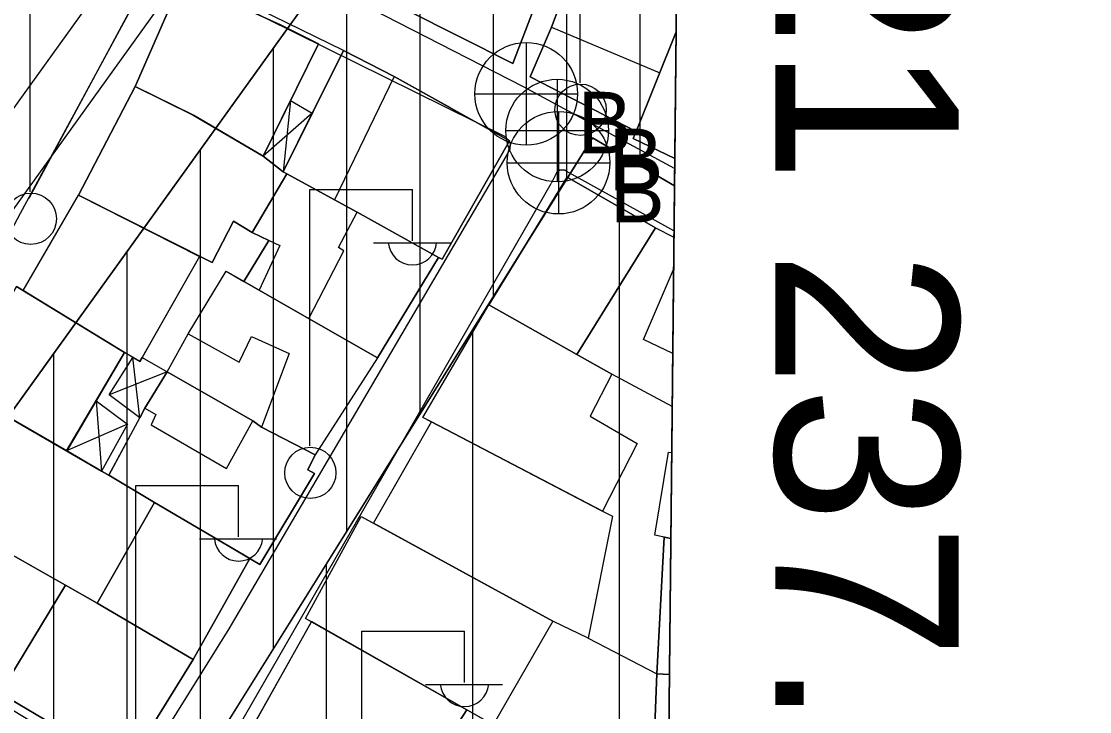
# Model space of a CAD drawing. Extents: x 417997 to 421451, y 4451742 to 4455216.
# Drawn here: x 421193.5 to 421266.4, y 4452246.7 to 4452293.8 of the extents above; entities that cross this region are included whole.
import ezdxf

# ---------------------------------------------------------------- set-up
doc = ezdxf.new("R2010")
doc.units = 0
for name, color, linetype in [('ADA', 7, 'Continuous'), ('ADAKENARI', 7, 'Continuous'), ('B_Mesken', 7, 'Continuous'), ('B_Sundurma', 7, 'Continuous'), ('B_Teras', 7, 'Continuous'), ('KALDIRIM', 7, 'Continuous'), ('P_Grid', 7, 'Continuous'), ('PAFTALAMA', 7, 'Continuous'), ('PL_KON_MEV_350', 7, 'Continuous'), ('PL_KON_MEV_450', 7, 'Continuous'), ('S_Elektrik_Diregi', 7, 'Continuous'), ('S_Rogar_Kapagi_Buski', 7, 'Continuous'), ('Sinir_Duvar_tek_tarafa_ait', 7, 'Continuous'), ('TR_ORTAYOGUNKONUT', 7, 'Continuous'), ('Y_Lejant', 7, 'Continuous'), ('Yol_Sose', 7, 'Continuous')]:
    doc.layers.add(name, color=color, linetype=linetype)

msp = doc.modelspace()

# ---------------------------------------------------------------- linework, layer by layer
at = {"layer": 'ADA'}
for p, q in [((421193.763, 4452223.757), (421232.503, 4452285.818)), ((421193.763, 4452223.757), (421232.503, 4452285.818)), ((421232.503, 4452285.818), (421238.088, 4452282.554)), ((421232.503, 4452285.818), (421238.088, 4452282.554))]:
    msp.add_line(p, q, dxfattribs=at)
at = {"layer": 'ADAKENARI'}
for p, q in [((421193.76, 4452268.337), (421238.59, 4452330.729)), ((421193.76, 4452268.337), (421238.59, 4452330.729)), ((421166.248, 4452230.045), (421193.76, 4452268.337)), ((421166.248, 4452230.045), (421193.76, 4452268.337))]:
    msp.add_line(p, q, dxfattribs=at)
at = {"layer": 'B_Mesken'}
for points in [[(421238.307, 4452303.499), (421234.137, 4452305.186), (421229.697, 4452293.37), (421228.238, 4452289.976), (421235.477, 4452286.264), (421238.198, 4452293.051)], [(421238.198, 4452293.051), (421235.477, 4452286.264), (421228.238, 4452289.976), (421229.697, 4452293.37), (421231.556, 4452298.319), (421234.137, 4452305.186), (421238.307, 4452303.499)], [(421238.198, 4452293.051), (421235.279, 4452285.77), (421238.108, 4452284.404)], [(421238.108, 4452284.404), (421235.279, 4452285.77), (421235.477, 4452286.264), (421238.198, 4452293.051)], [(421237.932, 4452267.485), (421233.821, 4452269.683), (421231.421, 4452271.035), (421236.794, 4452279.689), (421238.052, 4452279.034)], [(421237.932, 4452267.485), (421233.821, 4452269.683), (421231.421, 4452271.035), (421236.794, 4452279.689), (421238.052, 4452279.034)], [(421237.838, 4452258.485), (421236.741, 4452258.693), (421237.691, 4452264.373), (421237.899, 4452264.345)], [(421237.838, 4452258.486), (421237.376, 4452258.573), (421236.741, 4452258.693), (421237.691, 4452264.373), (421237.899, 4452264.345)], [(421237.838, 4452258.485), (421237.376, 4452258.573), (421236.887, 4452249.243), (421237.741, 4452249.199)], [(421237.741, 4452249.199), (421236.887, 4452249.243), (421237.376, 4452258.573), (421237.838, 4452258.486)], [(421237.741, 4452249.199), (421236.887, 4452249.243), (421236.634, 4452242.755), (421237.671, 4452242.503)], [(421237.671, 4452242.503), (421236.634, 4452242.755), (421236.887, 4452249.243), (421237.741, 4452249.199)]]:
    msp.add_lwpolyline(points, dxfattribs=at)
for points in [[(421227.109, 4452300.207), (421230.132, 4452298.93), (421227.064, 4452290.889), (421216.163, 4452296.396), (421219.206, 4452303.547)], [(421216.163, 4452296.396), (421227.064, 4452290.889), (421230.132, 4452298.93), (421219.206, 4452303.546)], [(421205.27, 4452287.363), (421210.03, 4452284.563), (421213.8, 4452292.243), (421211.21, 4452293.523), (421208.81, 4452294.633), (421208.68, 4452294.323), (421204.45, 4452296.513), (421201.3, 4452289.313)], [(421205.271, 4452287.363), (421201.301, 4452289.313), (421204.45, 4452296.513), (421208.681, 4452294.323), (421208.811, 4452294.633), (421211.211, 4452293.523), (421213.801, 4452292.243), (421210.031, 4452284.563)], [(421221.99, 4452277.653), (421222.24, 4452277.533), (421226.841, 4452285.623), (421218.97, 4452290.013), (421215.52, 4452291.783), (421211.39, 4452283.503), (421211.64, 4452283.373), (421214.9, 4452281.593), (421216.44, 4452280.743)], [(421221.991, 4452277.653), (421216.441, 4452280.743), (421214.901, 4452281.593), (421211.641, 4452283.373), (421211.391, 4452283.503), (421213.381, 4452287.493), (421215.521, 4452291.783), (421218.971, 4452290.013), (421226.841, 4452285.623), (421222.241, 4452277.533)], [(421201.3, 4452289.313), (421197.44, 4452281.903), (421206.55, 4452277.303), (421208.01, 4452280.123), (421209.29, 4452279.363), (421211.64, 4452283.373), (421211.39, 4452283.503), (421210.03, 4452284.563), (421205.27, 4452287.363)], [(421201.301, 4452289.313), (421205.271, 4452287.363), (421210.031, 4452284.563), (421211.391, 4452283.503), (421211.641, 4452283.373), (421209.291, 4452279.363), (421208.011, 4452280.123), (421206.551, 4452277.303), (421197.441, 4452281.903)], [(421217.83, 4452270.803), (421221.99, 4452277.653), (421216.44, 4452280.743), (421214.9, 4452281.593), (421211.64, 4452283.373), (421209.29, 4452279.363), (421210.42, 4452278.823), (421208.72, 4452276.013)], [(421221.991, 4452277.653), (421217.831, 4452270.803), (421208.721, 4452276.014), (421210.421, 4452278.823), (421209.291, 4452279.363), (421211.641, 4452283.373), (421214.901, 4452281.593), (421216.441, 4452280.743)], [(421231.421, 4452271.035), (421236.794, 4452279.689), (421230.767, 4452283.128), (421225.418, 4452274.417)], [(421231.421, 4452271.035), (421225.418, 4452274.417), (421230.767, 4452283.128), (421236.794, 4452279.689)], [(421193.67, 4452275.393), (421197.44, 4452281.903), (421205.69, 4452277.733), (421201.63, 4452270.553), (421200.57, 4452271.163)], [(421201.782, 4452270.823), (421201.631, 4452270.553), (421200.571, 4452271.163), (421193.67, 4452275.393), (421197.441, 4452281.903), (421205.691, 4452277.733)], [(421203.49, 4452269.853), (421204.92, 4452272.453), (421207.5, 4452276.713), (421217.83, 4452270.803), (421213.57, 4452264.193), (421209.93, 4452266.083), (421209.33, 4452266.503)], [(421208.721, 4452276.014), (421217.831, 4452270.803), (421213.571, 4452264.193), (421209.931, 4452266.083), (421209.331, 4452266.503), (421203.491, 4452269.853), (421204.921, 4452272.453), (421207.501, 4452276.713)], [(421196.63, 4452264.453), (421200.57, 4452271.163), (421193.2, 4452275.673), (421189.29, 4452268.683)], [(421196.631, 4452264.453), (421189.29, 4452268.683), (421193.2, 4452275.673), (421200.571, 4452271.163)], [(421225.418, 4452274.417), (421233.821, 4452269.683), (421232.339, 4452266.82), (421235.546, 4452264.957), (421233.185, 4452260.343), (421220.92, 4452266.743)], [(421231.421, 4452271.035), (421233.821, 4452269.683), (421232.339, 4452266.82), (421235.547, 4452264.957), (421233.185, 4452260.344), (421228.602, 4452262.735), (421221.52, 4452266.432), (421220.921, 4452266.743), (421225.418, 4452274.417)], [(421201.96, 4452267.373), (421199.5, 4452262.793), (421209.8, 4452256.703), (421213.53, 4452262.903), (421213.07, 4452263.163), (421213.57, 4452264.193), (421209.93, 4452266.083), (421209.33, 4452266.503), (421203.49, 4452269.853)], [(421213.571, 4452264.193), (421213.071, 4452263.163), (421213.531, 4452262.903), (421209.801, 4452256.703), (421202.631, 4452260.943), (421199.501, 4452262.793), (421201.611, 4452266.723), (421201.961, 4452267.373), (421203.491, 4452269.853), (421209.331, 4452266.503), (421209.931, 4452266.083)], [(421189.29, 4452268.683), (421199.5, 4452262.793), (421202.63, 4452260.943), (421198.72, 4452254.073), (421185.19, 4452261.733)], [(421199, 4452263.082), (421199.501, 4452262.793), (421202.631, 4452260.943), (421198.721, 4452254.073), (421185.19, 4452261.733), (421189.29, 4452268.683)], [(421217.549, 4452259.521), (421221.52, 4452266.433), (421232.991, 4452260.443), (421233.871, 4452259.993), (421232.201, 4452251.683), (421229.801, 4452252.833)], [(421228.602, 4452262.735), (421232.991, 4452260.443), (421233.185, 4452260.344), (421233.871, 4452259.993), (421232.201, 4452251.683), (421229.801, 4452252.833), (421217.549, 4452259.521), (421221.52, 4452266.432)], [(421185.19, 4452261.733), (421196.55, 4452255.293), (421192.06, 4452247.913), (421180.69, 4452254.393)], [(421185.19, 4452261.733), (421196.551, 4452255.293), (421192.061, 4452247.913), (421180.69, 4452254.393)], [(421205.25, 4452250.223), (421209.12, 4452257.103), (421202.63, 4452260.943), (421198.72, 4452254.073)], [(421205.251, 4452250.223), (421198.721, 4452254.073), (421202.631, 4452260.943), (421209.121, 4452257.103)], [(421216.72, 4452259.973), (421229.801, 4452252.833), (421225.731, 4452245.763), (421212.93, 4452253.023)], [(421225.731, 4452245.763), (421224.761, 4452246.313), (421223.92, 4452246.792), (421213.328, 4452252.798), (421212.931, 4452253.023), (421216.721, 4452259.973), (421217.549, 4452259.521), (421229.801, 4452252.833)], [(421192.06, 4452247.913), (421200.69, 4452242.833), (421205.25, 4452250.223), (421198.72, 4452254.073), (421196.55, 4452255.293)], [(421192.061, 4452247.913), (421196.551, 4452255.293), (421198.721, 4452254.073), (421205.251, 4452250.223), (421200.691, 4452242.833)], [(421213.33, 4452252.803), (421209.38, 4452245.74), (421219.583, 4452240.07), (421223.921, 4452246.793)], [(421223.92, 4452246.792), (421219.583, 4452240.07), (421209.38, 4452245.74), (421213.328, 4452252.798)]]:
    msp.add_lwpolyline(points, close=True, dxfattribs=at)
at = {"layer": 'B_Sundurma'}
for p, q in [((421211.9, 4452288.363), (421211.39, 4452283.503)), ((421213.38, 4452287.493), (421210.03, 4452284.563)), ((421201.61, 4452266.723), (421201.15, 4452270.823)), ((421203.49, 4452269.853), (421199.52, 4452268.273)), ((421198.64, 4452267.873), (421199, 4452263.083)), ((421200.79, 4452266.283), (421196.63, 4452264.453))]:
    msp.add_line(p, q, dxfattribs=at)
for points in [[(421211.9, 4452288.363), (421213.38, 4452287.493), (421211.39, 4452283.503), (421210.03, 4452284.563)], [(421213.381, 4452287.493), (421211.391, 4452283.503), (421210.031, 4452284.563), (421211.901, 4452288.363)], [(421201.63, 4452270.553), (421201.78, 4452270.823), (421203.49, 4452269.853), (421201.96, 4452267.373), (421201.61, 4452266.723), (421199.52, 4452268.273), (421201.15, 4452270.823)], [(421201.631, 4452270.553), (421201.782, 4452270.823), (421203.491, 4452269.853), (421201.961, 4452267.373), (421201.611, 4452266.723), (421199.52, 4452268.273), (421201.151, 4452270.823)], [(421198.64, 4452267.873), (421200.79, 4452266.283), (421199, 4452263.083), (421196.63, 4452264.453)], [(421199, 4452263.082), (421196.631, 4452264.453), (421198.64, 4452267.873), (421200.791, 4452266.283)]]:
    msp.add_lwpolyline(points, close=True, dxfattribs=at)
at = {"layer": 'B_Teras'}
for points in [[(421238.307, 4452303.499), (421234.137, 4452305.186), (421229.697, 4452293.37), (421237.081, 4452290.264), (421238.198, 4452293.051)], [(421237.969, 4452271.096), (421235.968, 4452272.056), (421238.029, 4452276.835)]]:
    msp.add_lwpolyline(points, dxfattribs=at)
for points in [[(421211.64, 4452283.373), (421211.39, 4452283.503), (421215.52, 4452291.783), (421218.97, 4452290.013), (421214.9, 4452281.593)], [(421209.75, 4452275.423), (421213.15, 4452273.483), (421215.53, 4452278.103), (421215.18, 4452278.343), (421216.44, 4452280.743), (421211.64, 4452283.373), (421209.29, 4452279.363), (421211.17, 4452278.463)], [(421203.49, 4452269.853), (421204.92, 4452272.453), (421208.4, 4452270.513), (421209.24, 4452272.253), (421211.81, 4452271.103), (421209.93, 4452266.083), (421209.33, 4452266.503)], [(421201.96, 4452267.373), (421202.72, 4452266.943), (421202.39, 4452266.223), (421207.53, 4452263.253), (421209.33, 4452266.503), (421203.49, 4452269.853)]]:
    msp.add_lwpolyline(points, close=True, dxfattribs=at)
at = {"layer": 'KALDIRIM'}
for p, q in [((421224.939, 4452332.295), (421179.716, 4452269.357)), ((421224.939, 4452332.295), (421179.716, 4452269.357)), ((421227.945, 4452329.624), (421187.263, 4452273.005)), ((421227.945, 4452329.624), (421187.263, 4452273.005))]:
    msp.add_line(p, q, dxfattribs=at)
at = {"layer": 'PAFTALAMA'}
msp.add_line((421237.47, 4452223.295), (421266.408, 4454999.403), dxfattribs=at)
msp.add_line((421237.47, 4452223.295), (421266.408, 4454999.403), dxfattribs=at)
at = {"layer": 'PL_KON_MEV_350'}
msp.add_line((421237.512, 4452227.354), (421238.088, 4452282.554), dxfattribs=at)
msp.add_lwpolyline([(421238.088, 4452282.554), (421232.503, 4452285.818), (421193.763, 4452223.757)], dxfattribs=at)
at = {"layer": 'PL_KON_MEV_450'}
msp.add_line((421238.088, 4452282.554), (421238.59, 4452330.729), dxfattribs=at)
msp.add_line((421238.088, 4452282.554), (421238.59, 4452330.729), dxfattribs=at)
for points in [[(421238.59, 4452330.729), (421193.76, 4452268.337), (421166.248, 4452230.045), (421161.97, 4452224.092)], [(421238.59, 4452330.729), (421193.76, 4452268.337), (421166.248, 4452230.045), (421161.97, 4452224.092)], [(421194.343, 4452224.685), (421204.343, 4452240.705), (421214.343, 4452256.725), (421224.343, 4452272.745), (421232.503, 4452285.818), (421234.343, 4452284.743), (421238.088, 4452282.554)], [(421194.343, 4452224.685), (421204.343, 4452240.705), (421214.343, 4452256.725), (421224.343, 4452272.745), (421232.503, 4452285.818), (421234.343, 4452284.743), (421238.088, 4452282.554)]]:
    msp.add_lwpolyline(points, dxfattribs=at)
at = {"layer": 'S_Elektrik_Diregi'}
for p, q in [((421231.649, 4452289.572), (421231.649, 4452307.072)), ((421194.145, 4452282.134), (421194.145, 4452299.634)), ((421213.215, 4452264.793), (421213.215, 4452282.293)), ((421213.215, 4452282.293), (421220.215, 4452282.293)), ((421220.215, 4452278.793), (421220.215, 4452282.293)), ((421217.555, 4452278.653), (421222.805, 4452278.653)), ((421201.355, 4452244.583), (421201.355, 4452262.083)), ((421201.355, 4452262.083), (421208.355, 4452262.083)), ((421208.355, 4452258.583), (421208.355, 4452262.083)), ((421205.695, 4452258.443), (421210.945, 4452258.443)), ((421216.766, 4452234.653), (421216.765, 4452252.153)), ((421216.765, 4452252.153), (421223.766, 4452252.153)), ((421223.766, 4452248.653), (421223.766, 4452252.153)), ((421221.106, 4452248.513), (421226.356, 4452248.513))]:
    msp.add_line(p, q, dxfattribs=at)
for centre in [(421231.685, 4452287.736), (421194.181, 4452280.298), (421213.251, 4452262.958)]:
    msp.add_circle(centre, 1.75, dxfattribs=at)
for centre in [(421220.216, 4452278.806), (421208.356, 4452258.596), (421223.766, 4452248.666)]:
    msp.add_arc(centre, 1.658, 184.83843, 355.14641, dxfattribs=at)
at = {"layer": 'S_Rogar_Kapagi_Buski'}
for p, q in [((421227.978, 4452292.324), (421227.978, 4452285.324)), ((421230.085, 4452289.813), (421230.085, 4452282.813)), ((421224.478, 4452288.824), (421231.478, 4452288.824)), ((421230.184, 4452287.624), (421230.184, 4452280.624)), ((421226.585, 4452286.313), (421233.585, 4452286.313)), ((421226.684, 4452284.124), (421233.684, 4452284.124))]:
    msp.add_line(p, q, dxfattribs=at)
for centre in [(421227.978, 4452288.824), (421230.085, 4452286.313), (421230.184, 4452284.124)]:
    msp.add_circle(centre, 3.5, dxfattribs=at)
at = {"layer": 'Sinir_Duvar_tek_tarafa_ait'}
msp.add_lwpolyline([(421232.201, 4452251.683), (421236.887, 4452249.243)], dxfattribs=at)
at = {"layer": 'TR_ORTAYOGUNKONUT'}
for p, q in [((421235.748, 4452283.921), (421235.748, 4452326.774)), ((421235.748, 4452283.921), (421235.748, 4452326.774)), ((421230.748, 4452283.007), (421230.748, 4452319.815)), ((421230.748, 4452283.007), (421230.748, 4452319.815)), ((421225.748, 4452274.997), (421225.748, 4452312.856)), ((421225.748, 4452274.997), (421225.748, 4452312.856)), ((421220.748, 4452266.987), (421220.748, 4452305.898)), ((421220.748, 4452266.987), (421220.748, 4452305.898)), ((421215.748, 4452258.977), (421215.748, 4452298.939)), ((421215.748, 4452258.977), (421215.748, 4452298.939)), ((421210.748, 4452250.967), (421210.748, 4452291.98)), ((421210.748, 4452250.967), (421210.748, 4452291.98)), ((421205.748, 4452242.957), (421205.748, 4452285.021)), ((421205.748, 4452242.957), (421205.748, 4452285.021)), ((421234.343, 4452227.779), (421234.343, 4452284.743)), ((421234.343, 4452227.779), (421234.343, 4452284.743)), ((421200.748, 4452234.947), (421200.748, 4452278.063)), ((421200.748, 4452234.947), (421200.748, 4452278.063)), ((421224.343, 4452229.118), (421224.343, 4452272.745)), ((421224.343, 4452229.118), (421224.343, 4452272.745)), ((421195.748, 4452226.937), (421195.748, 4452271.104)), ((421195.748, 4452226.937), (421195.748, 4452271.104)), ((421214.343, 4452226.133), (421214.343, 4452256.725)), ((421214.343, 4452226.133), (421214.343, 4452256.725))]:
    msp.add_line(p, q, dxfattribs=at)
for points in [[(421238.59, 4452330.729), (421193.76, 4452268.337), (421166.248, 4452230.045), (421161.97, 4452224.092)], [(421238.59, 4452330.729), (421193.76, 4452268.337), (421166.248, 4452230.045), (421161.97, 4452224.092)], [(421224.343, 4452272.745), (421232.503, 4452285.818), (421234.343, 4452284.743), (421238.088, 4452282.554)], [(421224.343, 4452272.745), (421232.503, 4452285.818), (421234.343, 4452284.743), (421238.088, 4452282.554)], [(421193.763, 4452223.757), (421194.343, 4452224.685), (421204.343, 4452240.705), (421214.343, 4452256.725), (421224.343, 4452272.745)], [(421193.763, 4452223.757), (421194.343, 4452224.685), (421204.343, 4452240.705), (421214.343, 4452256.725), (421224.343, 4452272.745)]]:
    msp.add_lwpolyline(points, dxfattribs=at)
at = {"layer": 'Y_Lejant'}
msp.add_lwpolyline([(419138.442, 4455021.89), (421266.409, 4454999.402), (421237.471, 4452223.294), (419108.722, 4452245.778)], close=True, dxfattribs=at)
at = {"layer": 'Yol_Sose'}
for points in [[(421238.101, 4452283.717), (421227.791, 4452289.302), (421205.983, 4452300.501), (421205.565, 4452300.775), (421205.445, 4452301.136), (421205.472, 4452301.829), (421213.762, 4452322.049), (421214.111, 4452322.456), (421214.579, 4452322.566), (421228.299, 4452319.568), (421238.454, 4452317.618)], [(421181.535, 4452258.106), (421193.49, 4452280.686), (421202.134, 4452296.703), (421202.989, 4452297.208), (421203.223, 4452297.21), (421204.052, 4452297.067), (421226.551, 4452285.91), (421226.755, 4452285.678), (421226.873, 4452285.456), (421226.866, 4452285.032), (421226.594, 4452284.541), (421207.701, 4452252.306)], [(421222.82, 4452287.863), (421218.97, 4452290.013), (421215.52, 4452291.783), (421205.92, 4452296.483), (421205.17, 4452296.783), (421204.39, 4452296.963), (421203.81, 4452297.003), (421203.22, 4452296.953), (421202.67, 4452296.833), (421202.39, 4452296.643), (421201.95, 4452296.233)], [(421194.07, 4452281.703), (421201.69, 4452295.893), (421201.95, 4452296.233)], [(421238.057, 4452279.474), (421230.701, 4452283.543), (421230.601, 4452283.603), (421230.281, 4452283.623), (421230.051, 4452283.433), (421229.671, 4452282.713)], [(421219.341, 4452231.413), (421205.59, 4452239.523), (421205.3, 4452239.813), (421205.27, 4452240.143), (421205.47, 4452240.603), (421229.671, 4452282.713)], [(421207.701, 4452252.306), (421201.409, 4452242.23), (421201.251, 4452242.08), (421201.114, 4452242.047), (421200.433, 4452242.19), (421180.432, 4452254.361), (421180.207, 4452254.625), (421180.195, 4452254.826), (421180.277, 4452255.156), (421181.535, 4452258.106)]]:
    msp.add_lwpolyline(points, dxfattribs=at)

# ---------------------------------------------------------------- texts
at = {"layer": 'P_Grid'}
msp.add_text('421 237.47', height=12.5, rotation=270, dxfattribs=at).set_placement((421244.971, 4452310.661))
at = {"layer": 'S_Rogar_Kapagi_Buski'}
for p in [(421231.478, 4452284.76), (421233.585, 4452282.249), (421233.684, 4452280.06)]:
    msp.add_text('B', height=4.2, dxfattribs=at).set_placement(p)

doc.saveas('drawing.dxf')
